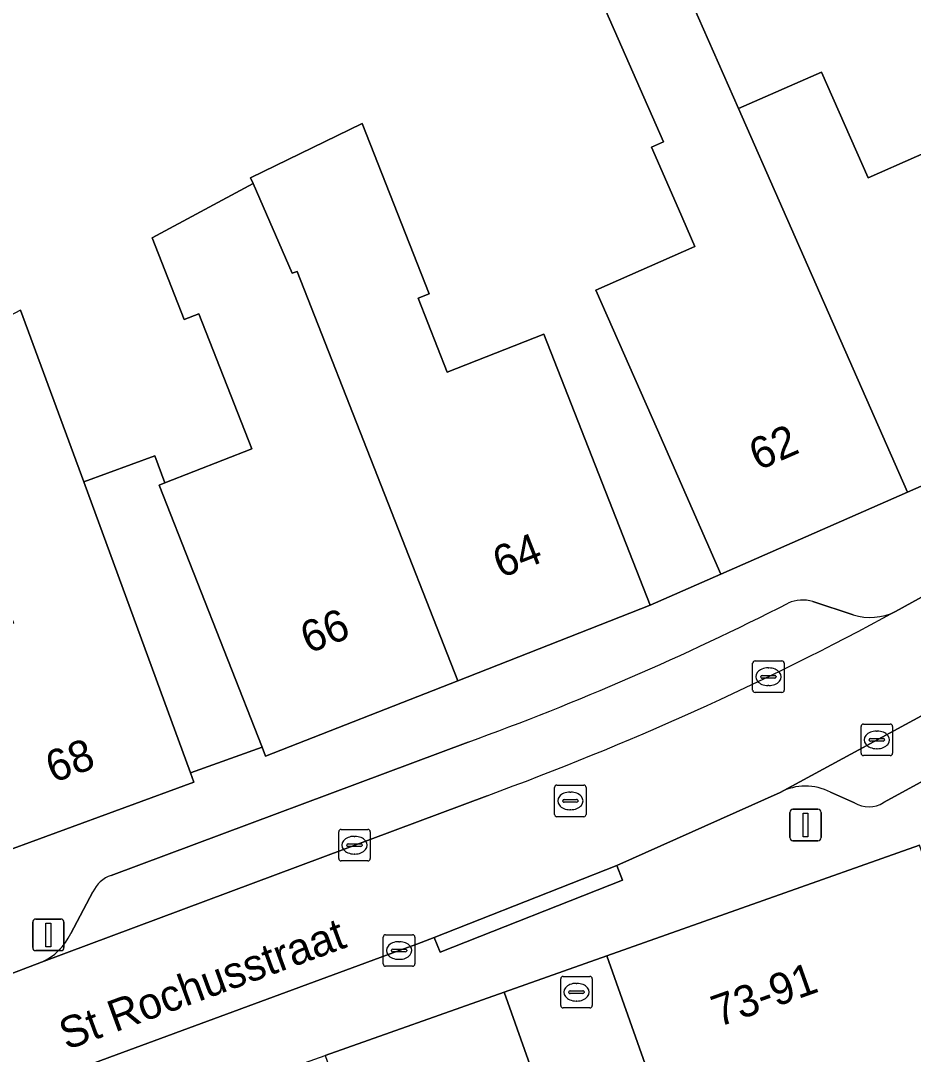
# Model space of a CAD drawing. Extents: x 161798 to 162385, y 382315 to 382833.
# Drawn here: x 161885.94 to 161914.23, y 382473.21 to 382505.97 of the extents above; entities that cross this region are included whole.
import ezdxf

# ---------------------------------------------------------------- set-up
doc = ezdxf.new("R2010")
doc.units = 0
for name, color, linetype in [('IMGEO_Erf', 7, 'Continuous'), ('IMGEO_Kolk', 7, 'Continuous'), ('IMGEO_Lichtmast', 7, 'Continuous'), ('IMGEO_Openbare_ruimte_label', 7, 'Continuous'), ('IMGEO_Pand', 7, 'Continuous'), ('IMGEO_Pand_nummerreeks', 7, 'Continuous'), ('IMGEO_Pand_overbouw', 7, 'Continuous'), ('IMGEO_Parkeervlak_open', 7, 'Continuous'), ('IMGEO_Rijbaan_lokaal_open', 7, 'Continuous'), ('IMGEO_Rioolput', 7, 'Continuous'), ('IMGEO_Voetpad_open', 7, 'Continuous')]:
    doc.layers.add(name, color=color, linetype=linetype)

msp = doc.modelspace()

# ---------------------------------------------------------------- linework, layer by layer
at = {"layer": 'IMGEO_Erf'}
for points in [[(161906.631, 382507.867), (161908.693, 382503.183), (161911.324, 382504.341), (161912.797, 382500.994), (161915.861, 382502.341), (161915.21, 382503.821), (161915.406, 382503.907), (161915.734, 382504.051), (161916.892, 382504.56), (161919.487, 382505.833), (161918.5, 382507.843)], [(161885.942, 382496.794), (161887.942, 382491.349), (161890.194, 382492.176), (161890.508, 382491.321), (161893.268, 382492.404), (161891.59, 382496.683), (161891.125, 382496.5), (161890.111, 382499.085), (161893.309, 382500.805), (161893.226, 382500.994), (161896.768, 382502.711), (161898.886, 382497.315), (161898.535, 382497.178), (161899.455, 382494.832), (161902.521, 382496.034), (161905.892, 382487.442), (161908.133, 382488.424), (161906.118, 382493.001), (161904.168, 382497.431), (161907.303, 382498.811), (161906.793, 382500.002), (161905.929, 382501.966), (161906.309, 382502.133), (161904.248, 382506.818)]]:
    msp.add_lwpolyline(points, dxfattribs=at)
at = {"layer": 'IMGEO_Kolk'}
for p, q in [((161909.138, 382484.75), (161909.138, 382485.602)), ((161909.213, 382485.676), (161910.065, 382485.676)), ((161910.139, 382485.602), (161910.139, 382484.75)), ((161909.626, 382485.456), (161909.651, 382485.456)), ((161909.397, 382485.17), (161909.397, 382485.182)), ((161909.835, 382485.133), (161909.437, 382485.133)), ((161909.44, 382485.219), (161909.838, 382485.219)), ((161909.881, 382485.182), (161909.881, 382485.17)), ((161910.065, 382484.676), (161909.213, 382484.676)), ((161909.649, 382484.896), (161909.624, 382484.896)), ((161912.648, 382483.675), (161913.5, 382483.675)), ((161912.573, 382482.749), (161912.573, 382483.601)), ((161913.061, 382483.455), (161913.086, 382483.455)), ((161913.574, 382483.601), (161913.574, 382482.749)), ((161912.832, 382483.169), (161912.832, 382483.181)), ((161913.27, 382483.132), (161912.872, 382483.132)), ((161912.875, 382483.218), (161913.273, 382483.218)), ((161913.316, 382483.181), (161913.316, 382483.169)), ((161913.5, 382482.675), (161912.648, 382482.675)), ((161913.084, 382482.895), (161913.059, 382482.895)), ((161896.021, 382479.411), (161896.021, 382480.263)), ((161896.096, 382480.337), (161896.948, 382480.337)), ((161896.509, 382480.117), (161896.534, 382480.117)), ((161897.022, 382480.263), (161897.022, 382479.411)), ((161896.28, 382479.831), (161896.28, 382479.843)), ((161896.718, 382479.794), (161896.32, 382479.794)), ((161896.323, 382479.88), (161896.721, 382479.88)), ((161896.764, 382479.843), (161896.764, 382479.831)), ((161896.532, 382479.557), (161896.507, 382479.557)), ((161896.948, 382479.337), (161896.096, 382479.337)), ((161897.433, 382476.073), (161897.433, 382476.925)), ((161897.508, 382476.999), (161898.36, 382476.999)), ((161897.921, 382476.779), (161897.946, 382476.779)), ((161898.434, 382476.925), (161898.434, 382476.073)), ((161897.692, 382476.493), (161897.692, 382476.505)), ((161898.13, 382476.456), (161897.732, 382476.456)), ((161897.735, 382476.542), (161898.133, 382476.542)), ((161898.176, 382476.505), (161898.176, 382476.493)), ((161897.944, 382476.219), (161897.919, 382476.219)), ((161898.36, 382475.999), (161897.508, 382475.999))]:
    msp.add_line(p, q, dxfattribs=at)
for points in [[(161909.138, 382484.75), (161909.138, 382485.602)], [(161909.213, 382485.676), (161910.065, 382485.676)], [(161910.139, 382485.602), (161910.139, 382484.75)], [(161910.065, 382484.676), (161909.213, 382484.676)], [(161912.648, 382483.675), (161913.5, 382483.675)], [(161912.573, 382482.749), (161912.573, 382483.601)], [(161913.574, 382483.601), (161913.574, 382482.749)], [(161913.5, 382482.675), (161912.648, 382482.675)], [(161896.021, 382479.411), (161896.021, 382480.263)], [(161896.096, 382480.337), (161896.948, 382480.337)], [(161897.022, 382480.263), (161897.022, 382479.411)], [(161896.948, 382479.337), (161896.096, 382479.337)], [(161897.433, 382476.073), (161897.433, 382476.925)], [(161897.508, 382476.999), (161898.36, 382476.999)], [(161898.434, 382476.925), (161898.434, 382476.073)], [(161898.36, 382475.999), (161897.508, 382475.999)]]:
    msp.add_lwpolyline(points, dxfattribs=at)
for centre, radius, start, end in [((161909.215, 382485.6), 0.0765, 91.552, 178.448), ((161909.215, 382485.6), 0.0765, 91.552, 178.448), ((161910.063, 382485.6), 0.0765, 1.552, 88.448), ((161910.063, 382485.6), 0.0765, 1.552, 88.448), ((161909.437, 382485.179), 0.0403, 85.8775, 175.7526), ((161909.434, 382485.169), 0.0366, 178.938, 274.7102), ((161909.838, 382485.176), 0.043, 264.8664, 352.4533), ((161909.842, 382485.181), 0.0386, 1.7309, 96.639), ((161909.215, 382484.752), 0.0765, 181.552, 268.448), ((161909.215, 382484.752), 0.0765, 181.552, 268.448), ((161910.063, 382484.752), 0.0765, 271.552, 358.448), ((161910.063, 382484.752), 0.0765, 271.552, 358.448), ((161912.65, 382483.599), 0.0765, 91.552, 178.448), ((161912.65, 382483.599), 0.0765, 91.552, 178.448), ((161913.498, 382483.599), 0.0765, 1.552, 88.448), ((161913.498, 382483.599), 0.0765, 1.552, 88.448), ((161912.872, 382483.178), 0.0403, 85.8775, 175.7526), ((161912.869, 382483.168), 0.0366, 178.938, 274.7102), ((161913.273, 382483.175), 0.043, 264.8664, 352.4533), ((161913.277, 382483.18), 0.0386, 1.7309, 96.639), ((161912.65, 382482.751), 0.0765, 181.552, 268.448), ((161912.65, 382482.751), 0.0765, 181.552, 268.448), ((161913.498, 382482.751), 0.0765, 271.552, 358.448), ((161913.498, 382482.751), 0.0765, 271.552, 358.448), ((161896.098, 382480.261), 0.0765, 91.552, 178.448), ((161896.098, 382480.261), 0.0765, 91.552, 178.448), ((161896.946, 382480.261), 0.0765, 1.552, 88.448), ((161896.946, 382480.261), 0.0765, 1.552, 88.448), ((161896.32, 382479.84), 0.0403, 85.8775, 175.7526), ((161896.317, 382479.83), 0.0366, 178.938, 274.7102), ((161896.721, 382479.837), 0.043, 264.8664, 352.4533), ((161896.725, 382479.842), 0.0386, 1.7309, 96.639), ((161896.098, 382479.413), 0.0765, 181.552, 268.448), ((161896.098, 382479.413), 0.0765, 181.552, 268.448), ((161896.946, 382479.413), 0.0765, 271.552, 358.448), ((161896.946, 382479.413), 0.0765, 271.552, 358.448), ((161897.51, 382476.923), 0.0765, 91.552, 178.448), ((161897.51, 382476.923), 0.0765, 91.552, 178.448), ((161898.358, 382476.923), 0.0765, 1.552, 88.448), ((161898.358, 382476.923), 0.0765, 1.552, 88.448), ((161897.732, 382476.502), 0.0403, 85.8775, 175.7526), ((161897.729, 382476.492), 0.0366, 178.938, 274.7102), ((161898.133, 382476.499), 0.043, 264.8664, 352.4533), ((161898.137, 382476.504), 0.0386, 1.7309, 96.639), ((161897.51, 382476.075), 0.0765, 181.552, 268.448), ((161897.51, 382476.075), 0.0765, 181.552, 268.448), ((161898.358, 382476.075), 0.0765, 271.552, 358.448), ((161898.358, 382476.075), 0.0765, 271.552, 358.448)]:
    msp.add_arc(centre, radius, start, end, dxfattribs=at)
for centre, major_axis, ratio, start_param, end_param in [((161909.625, 382485.176), (-0.387, 0.002), 0.722429, 4.712389, 7.853982), ((161909.65, 382485.176), (-0.39, 0.002), 0.717154, 1.570796, 4.712389), ((161913.06, 382483.175), (-0.387, 0.002), 0.722429, 4.712389, 7.853982), ((161913.085, 382483.175), (-0.39, 0.002), 0.717154, 1.570796, 4.712389), ((161896.508, 382479.837), (-0.387, 0.002), 0.722429, 4.712389, 7.853982), ((161896.533, 382479.837), (-0.39, 0.002), 0.717154, 1.570796, 4.712389), ((161897.92, 382476.499), (-0.387, 0.002), 0.722429, 4.712389, 7.853982), ((161897.945, 382476.499), (-0.39, 0.002), 0.717154, 1.570796, 4.712389)]:
    msp.add_ellipse(centre, major_axis=major_axis, ratio=ratio, start_param=start_param, end_param=end_param, dxfattribs=at)
at = {"layer": 'IMGEO_Lichtmast'}
for p, q in [((161910.315, 382480.077), (161910.315, 382480.877)), ((161910.315, 382480.877), (161910.315, 382480.077)), ((161910.415, 382480.977), (161911.205, 382480.977)), ((161911.205, 382480.977), (161910.415, 382480.977)), ((161911.305, 382480.877), (161911.305, 382480.077)), ((161911.305, 382480.077), (161911.305, 382480.877)), ((161911.205, 382479.977), (161910.415, 382479.977)), ((161910.415, 382479.977), (161911.205, 382479.977)), ((161886.424, 382477.495), (161887.214, 382477.495)), ((161887.214, 382477.495), (161886.424, 382477.495)), ((161886.324, 382476.595), (161886.324, 382477.395)), ((161886.324, 382477.395), (161886.324, 382476.595)), ((161887.314, 382477.395), (161887.314, 382476.595)), ((161887.314, 382476.595), (161887.314, 382477.395)), ((161887.214, 382476.495), (161886.424, 382476.495)), ((161886.424, 382476.495), (161887.214, 382476.495))]:
    msp.add_line(p, q, dxfattribs=at)
for points in [[(161910.735, 382480.852), (161910.885, 382480.852), (161910.885, 382480.102), (161910.735, 382480.102), (161910.735, 382480.852)], [(161886.744, 382477.37), (161886.894, 382477.37), (161886.894, 382476.62), (161886.744, 382476.62), (161886.744, 382477.37)]]:
    msp.add_lwpolyline(points, dxfattribs=at)
for centre, start, end in [((161910.415, 382480.877), 90, 180), ((161910.415, 382480.877), 90, 180), ((161911.205, 382480.877), 0, 90), ((161911.205, 382480.877), 360, 90), ((161910.415, 382480.077), 180, 270), ((161910.415, 382480.077), 180, 270), ((161911.205, 382480.077), 270, 0), ((161911.205, 382480.077), 270, 0), ((161886.424, 382477.395), 90, 180), ((161886.424, 382477.395), 90, 180), ((161887.214, 382477.395), 0, 90), ((161887.214, 382477.395), 360, 90), ((161886.424, 382476.595), 180, 270), ((161886.424, 382476.595), 180, 270), ((161887.214, 382476.595), 270, 0), ((161887.214, 382476.595), 270, 0)]:
    msp.add_arc(centre, 0.1, start, end, dxfattribs=at)
at = {"layer": 'IMGEO_Pand'}
for points in [[(161910.094, 382500), (161908.693, 382503.183), (161906.631, 382507.867), (161904.248, 382506.818), (161906.309, 382502.133), (161905.929, 382501.966), (161906.793, 382500.002), (161907.303, 382498.811), (161904.168, 382497.431), (161906.118, 382493.001), (161908.133, 382488.424), (161914.046, 382491.027)], [(161916.892, 382504.56), (161915.734, 382504.051), (161915.406, 382503.907), (161915.21, 382503.821), (161915.861, 382502.341), (161912.797, 382500.994), (161911.324, 382504.341), (161908.693, 382503.183), (161910.094, 382500), (161914.046, 382491.027), (161919.955, 382493.628), (161921.815, 382494.53), (161919.612, 382499.019), (161919.13, 382500), (161917.304, 382503.721)], [(161902.521, 382496.034), (161899.455, 382494.832), (161898.535, 382497.178), (161898.886, 382497.315), (161896.768, 382502.711), (161893.226, 382500.994), (161893.309, 382500.805), (161894.551, 382497.964), (161894.708, 382498.025), (161899.798, 382485.051), (161905.892, 382487.442)], [(161894.708, 382498.025), (161894.551, 382497.964), (161893.309, 382500.805), (161890.111, 382499.085), (161891.125, 382496.5), (161891.59, 382496.683), (161893.268, 382492.404), (161890.508, 382491.321), (161890.333, 382491.252), (161893.591, 382482.949), (161893.704, 382482.66), (161899.798, 382485.051)], [(161887.942, 382491.349), (161885.942, 382496.794), (161882.707, 382495.086), (161885.713, 382486.874), (161882.558, 382485.718), (161884.859, 382479.431), (161891.435, 382481.839), (161891.328, 382482.13)], [(161890.333, 382491.252), (161890.508, 382491.321), (161890.194, 382492.176), (161887.942, 382491.349), (161891.328, 382482.13), (161893.591, 382482.949)], [(161918.832, 382467.419), (161914.43, 382479.842), (161904.514, 382476.328), (161909.508, 382462.233), (161910.817, 382462.697), (161919.424, 382465.747)], [(161895.595, 382473.167), (161900.621, 382458.999), (161905.116, 382460.594), (161903.413, 382465.391), (161904.283, 382465.682), (161905.994, 382460.889), (161906.292, 382461), (161901.268, 382475.177)]]:
    msp.add_lwpolyline(points, close=True, dxfattribs=at)
at = {"layer": 'IMGEO_Pand_overbouw'}
msp.add_lwpolyline([(161906.292, 382461), (161909.508, 382462.233), (161904.514, 382476.328), (161901.268, 382475.177)], close=True, dxfattribs=at)
at = {"layer": 'IMGEO_Parkeervlak_open'}
for points in [[(161929.015, 382491.815), (161910.005, 382481.511)], [(161913.289, 382481.187), (161927.363, 382488.873)], [(161912.322, 382487.134), (161911.045, 382487.561)], [(161900.119, 382483.105), (161888.812, 382478.88)], [(161886.6, 382476.125), (161900.722, 382481.405)], [(161911.605, 382481.514), (161912.364, 382481.182)], [(161888.234, 382478.355), (161887.528, 382477.037)]]:
    msp.add_lwpolyline(points, dxfattribs=at)
for centre, radius, start, end in [((161910.724, 382486.5), 1.108, 73.187, 114.3237), ((161869.484, 382567.581), 89.86, 289.933, 296.99186), ((161867.442, 382572.472), 96.957, 290.07435, 298.46876), ((161912.854, 382488.936), 1.879, 253.5646, 295.4096), ((161910.808, 382479.991), 1.719, 62.3723, 117.8425), ((161912.822, 382481.932), 0.879, 238.5665, 302.0529), ((161889.111, 382477.97), 0.958, 108.1957, 156.3023), ((161885.826, 382477.841), 1.883, 294.2863, 334.7173)]:
    msp.add_arc(centre, radius, start, end, dxfattribs=at)
at = {"layer": 'IMGEO_Rijbaan_lokaal_open'}
msp.add_lwpolyline([(161900.722, 382481.405), (161886.6, 382476.125), (161884.264, 382475.241), (161862.18, 382466.981), (161858.022, 382465.416), (161857.441, 382465.176), (161858.62, 382462.006), (161863.172, 382463.679), (161897.933, 382476.5), (161898.492, 382476.702), (161899.05, 382476.907), (161904.831, 382479.194), (161910.005, 382481.511), (161929.015, 382491.815), (161929.202, 382491.929), (161931.658, 382493.304), (161934.143, 382494.657), (161932.494, 382497.673), (161930.737, 382496.705), (161923.875, 382492.866), (161920.624, 382491.074), (161913.66, 382487.239)], dxfattribs=at)
msp.add_lwpolyline([(161906.292, 382461), (161909.508, 382462.233), (161904.514, 382476.328), (161901.268, 382475.177)], close=True, dxfattribs=at)
msp.add_arc((161867.442, 382572.472), 96.957, 290.07435, 298.46876, dxfattribs=at)
at = {"layer": 'IMGEO_Rioolput'}
for p, q in [((161902.861, 382480.815), (161902.861, 382481.667)), ((161902.936, 382481.741), (161903.788, 382481.741)), ((161903.862, 382481.667), (161903.862, 382480.815)), ((161903.349, 382481.521), (161903.374, 382481.521)), ((161903.12, 382481.235), (161903.12, 382481.247)), ((161903.558, 382481.198), (161903.16, 382481.198)), ((161903.163, 382481.284), (161903.561, 382481.284)), ((161903.604, 382481.247), (161903.604, 382481.235)), ((161903.788, 382480.741), (161902.936, 382480.741)), ((161903.372, 382480.961), (161903.347, 382480.961)), ((161903.055, 382474.752), (161903.055, 382475.604)), ((161903.13, 382475.678), (161903.982, 382475.678)), ((161903.543, 382475.458), (161903.568, 382475.458)), ((161904.056, 382475.604), (161904.056, 382474.752)), ((161903.314, 382475.172), (161903.314, 382475.184)), ((161903.752, 382475.135), (161903.354, 382475.135)), ((161903.357, 382475.221), (161903.755, 382475.221)), ((161903.798, 382475.184), (161903.798, 382475.172)), ((161903.566, 382474.898), (161903.541, 382474.898)), ((161903.982, 382474.678), (161903.13, 382474.678))]:
    msp.add_line(p, q, dxfattribs=at)
for points in [[(161902.861, 382480.815), (161902.861, 382481.667)], [(161902.936, 382481.741), (161903.788, 382481.741)], [(161903.862, 382481.667), (161903.862, 382480.815)], [(161903.788, 382480.741), (161902.936, 382480.741)], [(161903.055, 382474.752), (161903.055, 382475.604)], [(161903.13, 382475.678), (161903.982, 382475.678)], [(161904.056, 382475.604), (161904.056, 382474.752)], [(161903.982, 382474.678), (161903.13, 382474.678)]]:
    msp.add_lwpolyline(points, dxfattribs=at)
for centre, radius, start, end in [((161902.938, 382481.665), 0.0765, 91.552, 178.448), ((161902.938, 382481.665), 0.0765, 91.552, 178.448), ((161903.786, 382481.665), 0.0765, 1.552, 88.448), ((161903.786, 382481.665), 0.0765, 1.552, 88.448), ((161903.16, 382481.244), 0.0403, 85.8775, 175.7526), ((161903.157, 382481.234), 0.0366, 178.938, 274.7102), ((161903.561, 382481.241), 0.043, 264.8664, 352.4533), ((161903.565, 382481.246), 0.0386, 1.7309, 96.639), ((161902.938, 382480.817), 0.0765, 181.552, 268.448), ((161902.938, 382480.817), 0.0765, 181.552, 268.448), ((161903.786, 382480.817), 0.0765, 271.552, 358.448), ((161903.786, 382480.817), 0.0765, 271.552, 358.448), ((161903.132, 382475.602), 0.0765, 91.552, 178.448), ((161903.132, 382475.602), 0.0765, 91.552, 178.448), ((161903.98, 382475.602), 0.0765, 1.552, 88.448), ((161903.98, 382475.602), 0.0765, 1.552, 88.448), ((161903.354, 382475.181), 0.0403, 85.8775, 175.7526), ((161903.351, 382475.171), 0.0366, 178.938, 274.7102), ((161903.755, 382475.178), 0.043, 264.8664, 352.4533), ((161903.759, 382475.183), 0.0386, 1.7309, 96.639), ((161903.132, 382474.754), 0.0765, 181.552, 268.448), ((161903.132, 382474.754), 0.0765, 181.552, 268.448), ((161903.98, 382474.754), 0.0765, 271.552, 358.448), ((161903.98, 382474.754), 0.0765, 271.552, 358.448)]:
    msp.add_arc(centre, radius, start, end, dxfattribs=at)
for centre, major_axis, ratio, start_param, end_param in [((161903.348, 382481.241), (-0.387, 0.002), 0.722429, 4.712389, 7.853982), ((161903.373, 382481.241), (-0.39, 0.002), 0.717154, 1.570796, 4.712389), ((161903.542, 382475.178), (-0.387, 0.002), 0.722429, 4.712389, 7.853982), ((161903.567, 382475.178), (-0.39, 0.002), 0.717154, 1.570796, 4.712389)]:
    msp.add_ellipse(centre, major_axis=major_axis, ratio=ratio, start_param=start_param, end_param=end_param, dxfattribs=at)
at = {"layer": 'IMGEO_Voetpad_open'}
for points in [[(161913.66, 382487.239), (161920.624, 382491.074), (161920.383, 382491.511), (161923.634, 382493.303), (161923.875, 382492.866), (161930.737, 382496.705), (161932.494, 382497.673), (161934.577, 382498.82), (161934.536, 382501.323), (161932.037, 382500), (161928.632, 382498.197), (161927.171, 382497.525), (161927.302, 382497.264), (161921.815, 382494.53), (161919.955, 382493.628), (161914.046, 382491.027), (161908.133, 382488.424), (161905.892, 382487.442), (161899.798, 382485.051), (161893.704, 382482.66), (161893.591, 382482.949), (161891.328, 382482.13), (161891.435, 382481.839), (161884.859, 382479.431)], [(161927.363, 382488.873), (161913.289, 382481.187)], [(161911.045, 382487.561), (161912.322, 382487.134)], [(161888.812, 382478.88), (161900.119, 382483.105)], [(161910.005, 382481.511), (161904.831, 382479.194), (161905.014, 382478.73), (161899.233, 382476.443), (161899.05, 382476.907), (161898.492, 382476.702), (161897.933, 382476.5), (161863.172, 382463.679), (161858.62, 382462.006), (161859.626, 382459.393), (161871.426, 382463.575), (161871.103, 382464.487), (161876.293, 382466.326), (161885.998, 382469.766), (161895.595, 382473.167), (161901.268, 382475.177), (161904.514, 382476.328), (161914.43, 382479.842)], [(161912.364, 382481.182), (161911.605, 382481.514)], [(161887.528, 382477.037), (161888.234, 382478.355)], [(161884.264, 382475.241), (161886.6, 382476.125)]]:
    msp.add_lwpolyline(points, dxfattribs=at)
msp.add_lwpolyline([(161904.831, 382479.194), (161899.05, 382476.907), (161899.233, 382476.443), (161905.014, 382478.73)], close=True, dxfattribs=at)
for centre, radius, start, end in [((161910.724, 382486.5), 1.108, 73.187, 114.3237), ((161869.484, 382567.581), 89.86, 289.933, 296.99186), ((161912.854, 382488.936), 1.879, 253.5646, 295.4096), ((161910.808, 382479.991), 1.719, 62.3723, 117.8425), ((161912.822, 382481.932), 0.879, 238.5665, 302.0529), ((161889.111, 382477.97), 0.958, 108.1957, 156.3023), ((161885.826, 382477.841), 1.883, 294.2863, 334.7173)]:
    msp.add_arc(centre, radius, start, end, dxfattribs=at)

# ---------------------------------------------------------------- texts
at = {"layer": 'IMGEO_Openbare_ruimte_label'}
msp.add_text('St Rochusstraat', height=1, rotation=20.1739, dxfattribs=at).set_placement((161887.394, 382473.336))
at = {"layer": 'IMGEO_Pand_nummerreeks'}
for s, rotation, p in [('62', 23.7606, (161909.314, 382491.697)), ('64', 21.4229, (161901.156, 382488.29)), ('66', 21.4229, (161895.062, 382485.899)), ('68', 20.1108, (161886.969, 382481.801)), ('73-91', 19.5193, (161908.054, 382474.064))]:
    msp.add_text(s, height=1, rotation=rotation, dxfattribs=at).set_placement(p)

doc.saveas('drawing.dxf')
